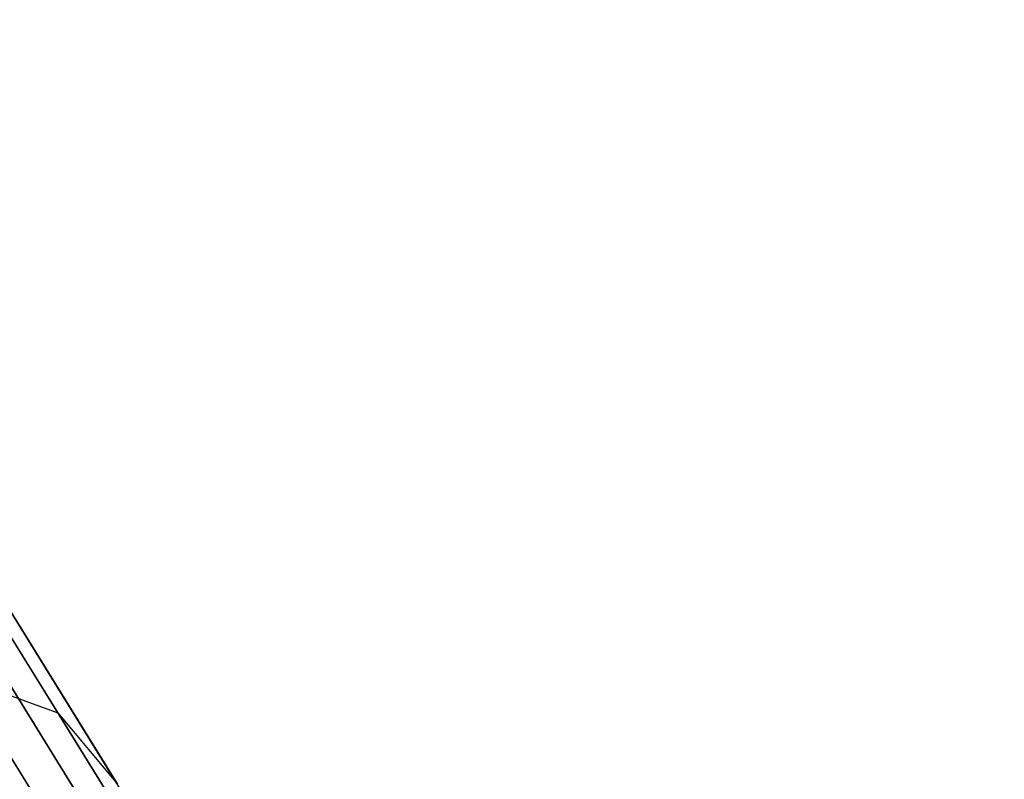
# Model space of a CAD drawing. Extents: x -189 to 189, y -189 to 189.
# Tile 334 of 591: x 96.99 to 100.23, y -155.21 to -152.71. Entities that reach past the tile are written whole.
import ezdxf

# ---------------------------------------------------------------- set-up
doc = ezdxf.new("R2010")
doc.units = 0
doc.header["$LTSCALE"] = 25.4
doc.layers.get('0').update_dxf_attribs({"linetype": 'CONTINUOUS'})

# ---------------------------------------------------------------- blocks, each defined once
blk = doc.blocks.new('CAMELEON-KENAI-C-12244_STL')
at = {"color": 0}
for p, q in [((99.5066, -159.2488, -30.8485), (95.4573, -152.709, -140.8484)), ((99.5066, -159.2488, -30.8485), (95.4573, -152.709, -140.8484)), ((99.8725, -159.4448, -30.8736), (95.8232, -152.905, -140.8736)), ((99.8725, -159.4448, -30.8736), (95.8232, -152.905, -140.8736)), ((100.1266, -159.7727, -30.9024), (96.0773, -153.2328, -140.9024)), ((100.1266, -159.7727, -30.9024), (96.0773, -153.2328, -140.9024)), ((100.225, -160.1757, -30.93), (96.1757, -153.6359, -140.93)), ((100.225, -160.1757, -30.93), (96.1757, -153.6359, -140.93)), ((96.3495, -153.755, -14.6672), (97.1129, -154.988, -16.0708)), ((96.3495, -153.755, -14.6672), (97.1129, -154.988, -16.0708)), ((96.5296, -153.9634, -14.3557), (97.3091, -155.2223, -15.7887)), ((96.5296, -153.9634, -14.3557), (97.3091, -155.2223, -15.7887)), ((96.5573, -154.2522, -14.0578), (97.3521, -155.5358, -15.519)), ((96.5573, -154.2522, -14.0578), (97.3521, -155.5358, -15.519)), ((96.7975, -154.8736, -16.3164), (97.4688, -155.9577, -17.8327)), ((96.7975, -154.8736, -16.3164), (97.4688, -155.9577, -17.8327)), ((96.7975, -154.8736, -16.3164), (97.1129, -154.988, -16.0708)), ((96.7975, -154.8736, -16.3164), (97.1129, -154.988, -16.0708)), ((97.1129, -154.988, -16.0708), (97.7967, -156.0924, -17.6154)), ((97.1129, -154.988, -16.0708), (97.7967, -156.0924, -17.6154)), ((97.1129, -154.988, -16.0708), (97.3091, -155.2223, -15.7887)), ((97.1129, -154.988, -16.0708), (97.3091, -155.2223, -15.7887))]:
    blk.add_line(p, q, dxfattribs=at)

msp = doc.modelspace()

# ---------------------------------------------------------------- block references
at = {"color": 0}
msp.add_blockref('CAMELEON-KENAI-C-12244_STL', (0, 0), dxfattribs=at)

doc.saveas('drawing.dxf')
